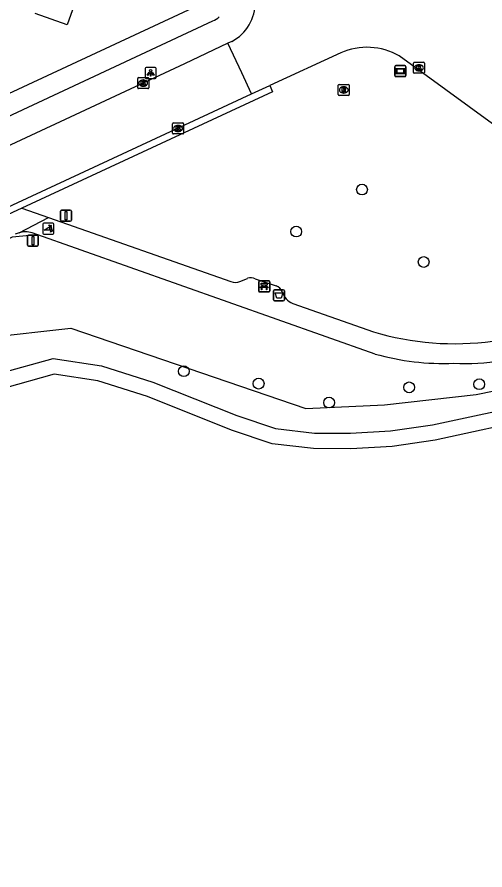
# Model space of a CAD drawing. Extents: x 163268 to 164360, y 381529 to 382285.
# Drawn here: x 163767.9 to 163810.3, y 381607.9 to 381685.3 of the extents above; entities that cross this region are included whole.
import ezdxf

# ---------------------------------------------------------------- set-up
doc = ezdxf.new("R2010")
doc.units = 0
for name, color, linetype in [('IMGEO_Afsluitpaal', 7, 'Continuous'), ('IMGEO_Afvalbak', 7, 'Continuous'), ('IMGEO_Bank', 7, 'Continuous'), ('IMGEO_Boom', 7, 'Continuous'), ('IMGEO_Groenvoorziening', 7, 'Continuous'), ('IMGEO_Hek', 7, 'Continuous'), ('IMGEO_Kolk', 7, 'Continuous'), ('IMGEO_Lichtpunt', 7, 'Continuous'), ('IMGEO_Pand', 7, 'Continuous'), ('IMGEO_Poller', 7, 'Continuous'), ('IMGEO_Rijbaan_lokaal_open', 7, 'Continuous'), ('IMGEO_Rioolput', 7, 'Continuous'), ('IMGEO_Straatnaambord', 7, 'Continuous'), ('IMGEO_Voetpad_halfverhard', 7, 'Continuous'), ('IMGEO_Voetpad_open', 7, 'Continuous')]:
    doc.layers.add(name, color=color, linetype=linetype)

msp = doc.modelspace()

# ---------------------------------------------------------------- linework, layer by layer
at = {"layer": 'IMGEO_Afsluitpaal'}
for p, q in [((163771.803, 381666.844), (163771.803, 381667.644)), ((163771.803, 381667.644), (163771.803, 381666.844)), ((163771.903, 381667.744), (163772.693, 381667.744)), ((163772.693, 381667.744), (163771.903, 381667.744)), ((163772.793, 381667.644), (163772.793, 381666.844)), ((163772.793, 381666.844), (163772.793, 381667.644)), ((163772.693, 381666.744), (163771.903, 381666.744)), ((163771.903, 381666.744), (163772.693, 381666.744)), ((163768.808, 381664.577), (163768.808, 381665.377)), ((163768.808, 381665.377), (163768.808, 381664.577)), ((163768.908, 381665.477), (163769.698, 381665.477)), ((163769.698, 381665.477), (163768.908, 381665.477)), ((163769.798, 381665.377), (163769.798, 381664.577)), ((163769.798, 381664.577), (163769.798, 381665.377)), ((163769.698, 381664.477), (163768.908, 381664.477)), ((163768.908, 381664.477), (163769.698, 381664.477))]:
    msp.add_line(p, q, dxfattribs=at)
for points in [[(163772.223, 381667.619), (163772.373, 381667.619), (163772.373, 381666.869), (163772.223, 381666.869), (163772.223, 381667.619)], [(163769.228, 381665.352), (163769.378, 381665.352), (163769.378, 381664.602), (163769.228, 381664.602), (163769.228, 381665.352)]]:
    msp.add_lwpolyline(points, dxfattribs=at)
for centre, start, end in [((163771.903, 381667.644), 90, 180), ((163771.903, 381667.644), 90, 180), ((163772.693, 381667.644), 0, 90), ((163772.693, 381667.644), 360, 90), ((163771.903, 381666.844), 180, 270), ((163771.903, 381666.844), 180, 270), ((163772.693, 381666.844), 270, 0), ((163772.693, 381666.844), 270, 0), ((163768.908, 381665.377), 90, 180), ((163768.908, 381665.377), 90, 180), ((163769.698, 381665.377), 0, 90), ((163769.698, 381665.377), 360, 90), ((163768.908, 381664.577), 180, 270), ((163768.908, 381664.577), 180, 270), ((163769.698, 381664.577), 270, 0), ((163769.698, 381664.577), 270, 0)]:
    msp.add_arc(centre, 0.1, start, end, dxfattribs=at)
at = {"layer": 'IMGEO_Afvalbak'}
for p, q in [((163791.121, 381659.62), (163791.121, 381660.42)), ((163791.121, 381660.42), (163791.121, 381659.62)), ((163791.221, 381660.52), (163792.011, 381660.52)), ((163792.011, 381660.52), (163791.221, 381660.52)), ((163792.111, 381660.42), (163792.111, 381659.62)), ((163792.111, 381659.62), (163792.111, 381660.42)), ((163792.011, 381659.52), (163791.221, 381659.52)), ((163791.221, 381659.52), (163792.011, 381659.52))]:
    msp.add_line(p, q, dxfattribs=at)
msp.add_lwpolyline([(163791.264, 381660.234), (163791.968, 381660.234), (163791.819, 381659.764), (163791.413, 381659.764), (163791.264, 381660.234)], dxfattribs=at)
for centre, start, end in [((163791.221, 381660.42), 90, 180), ((163791.221, 381660.42), 90, 180), ((163792.011, 381660.42), 0, 90), ((163792.011, 381660.42), 360, 90), ((163791.221, 381659.62), 180, 270), ((163791.221, 381659.62), 180, 270), ((163792.011, 381659.62), 270, 0), ((163792.011, 381659.62), 270, 0)]:
    msp.add_arc(centre, 0.1, start, end, dxfattribs=at)
at = {"layer": 'IMGEO_Bank'}
for p, q in [((163789.782, 381660.403), (163789.782, 381661.244)), ((163789.782, 381661.244), (163789.782, 381660.403)), ((163789.857, 381661.328), (163790.698, 381661.328)), ((163790.698, 381661.328), (163789.857, 381661.328)), ((163790.091, 381660.834), (163790.091, 381660.94)), ((163790.135, 381660.94), (163790.135, 381660.834)), ((163790.423, 381660.946), (163790.141, 381660.946)), ((163790.429, 381660.834), (163790.429, 381660.94)), ((163790.473, 381660.94), (163790.473, 381660.834)), ((163790.782, 381661.253), (163790.782, 381660.412)), ((163790.782, 381660.412), (163790.782, 381661.253)), ((163790.707, 381660.328), (163789.866, 381660.328)), ((163789.866, 381660.328), (163790.707, 381660.328)), ((163790.479, 381660.726), (163790.086, 381660.726)), ((163790.141, 381660.828), (163790.423, 381660.828))]:
    msp.add_line(p, q, dxfattribs=at)
for points in [[(163790.085, 381660.946), (163789.999, 381660.946), (163789.999, 381661.107), (163790.562, 381661.107), (163790.562, 381660.946), (163790.479, 381660.946)], [(163790.029, 381660.726), (163789.887, 381660.726), (163789.999, 381660.828), (163790.085, 381660.828)], [(163790.079, 381660.719), (163790.079, 381660.512), (163790.036, 381660.512), (163790.036, 381660.719)], [(163790.479, 381660.828), (163790.562, 381660.828), (163790.674, 381660.726), (163790.535, 381660.726)], [(163790.529, 381660.719), (163790.529, 381660.512), (163790.485, 381660.512), (163790.485, 381660.719)]]:
    msp.add_lwpolyline(points, dxfattribs=at)
for centre, radius, start, end in [((163789.86, 381661.25), 0.0779, 92.4484, 184.28452), ((163789.86, 381661.25), 0.0779, 92.4484, 184.28452), ((163790.084, 381660.939), 0.00671, 2.89567, 87.10433), ((163790.141, 381660.939), 0.00671, 92.89567, 177.10433), ((163790.423, 381660.939), 0.00671, 2.89567, 87.10433), ((163790.48, 381660.939), 0.00671, 92.89567, 177.10433), ((163790.704, 381661.25), 0.0779, 2.4484, 94.28452), ((163790.704, 381661.25), 0.0779, 2.4484, 94.28452), ((163789.86, 381660.406), 0.0779, 182.4484, 274.28452), ((163789.86, 381660.406), 0.0779, 182.4484, 274.28452), ((163790.029, 381660.719), 0.00671, 2.89567, 87.10433), ((163790.086, 381660.719), 0.00671, 92.89567, 177.10433), ((163790.084, 381660.835), 0.00671, 272.89567, 357.10433), ((163790.141, 381660.835), 0.00671, 182.89567, 267.10433), ((163790.423, 381660.835), 0.00671, 272.89567, 357.10433), ((163790.48, 381660.835), 0.00671, 182.89567, 267.10433), ((163790.478, 381660.719), 0.00671, 2.89567, 87.10433), ((163790.535, 381660.719), 0.00671, 92.89567, 177.10433), ((163790.704, 381660.406), 0.0779, 272.4484, 4.28452), ((163790.704, 381660.406), 0.0779, 272.4484, 4.28452)]:
    msp.add_arc(centre, radius, start, end, dxfattribs=at)
at = {"layer": 'IMGEO_Boom'}
for centre in [(163799.153, 381669.613), (163793.186, 381665.8), (163804.744, 381663.043), (163782.993, 381653.126), (163789.775, 381652.003), (163809.782, 381651.944), (163803.427, 381651.661), (163796.167, 381650.283)]:
    msp.add_circle(centre, 0.489, dxfattribs=at)
at = {"layer": 'IMGEO_Groenvoorziening'}
for points in [[(163786.431, 381687.36), (163746.827, 381668.861), (163743.582, 381666.907), (163741.092, 381665.064), (163738.545, 381663.071), (163732.674, 381659.172)], [(163738.368, 381641.32), (163741.255, 381645.338), (163753.168, 381651.805), (163765.143, 381656.192), (163772.762, 381657.048), (163794.067, 381649.73), (163801.182, 381650.079), (163809.5, 381651.023), (163817.822, 381652.706), (163825.286, 381652.71), (163832.039, 381650.776), (163839.165, 381647.687), (163859.24, 381632.111), (163864.566, 381626.406), (163870.322, 381618.538), (163873.932, 381611.48), (163874.152, 381607.867)]]:
    msp.add_lwpolyline(points, dxfattribs=at)
at = {"layer": 'IMGEO_Hek'}
msp.add_lwpolyline([(163769.024, 381665.437), (163767.416, 381665.284), (163754.604, 381659.273)], dxfattribs=at)
at = {"layer": 'IMGEO_Kolk'}
for p, q in [((163803.814, 381680.241), (163803.814, 381681.093)), ((163803.889, 381681.167), (163804.741, 381681.167)), ((163804.815, 381681.093), (163804.815, 381680.241)), ((163804.325, 381680.387), (163804.3, 381680.387)), ((163804.302, 381680.947), (163804.327, 381680.947)), ((163778.812, 381678.853), (163778.812, 381679.705)), ((163778.887, 381679.779), (163779.739, 381679.779)), ((163779.3, 381679.559), (163779.325, 381679.559)), ((163779.813, 381679.705), (163779.813, 381678.853)), ((163804.741, 381680.167), (163803.889, 381680.167)), ((163779.739, 381678.779), (163778.887, 381678.779)), ((163779.323, 381678.999), (163779.298, 381678.999)), ((163781.972, 381674.734), (163781.972, 381675.586)), ((163782.047, 381675.66), (163782.899, 381675.66)), ((163782.973, 381675.586), (163782.973, 381674.734)), ((163782.483, 381674.88), (163782.458, 381674.88)), ((163782.46, 381675.44), (163782.485, 381675.44)), ((163782.899, 381674.66), (163782.047, 381674.66))]:
    msp.add_line(p, q, dxfattribs=at)
for points in [[(163803.814, 381680.241), (163803.814, 381681.093)], [(163803.889, 381681.167), (163804.741, 381681.167)], [(163804.815, 381681.093), (163804.815, 381680.241)], [(163804.135, 381680.867), (163804.258, 381680.867), (163804.258, 381680.716), (163804.388, 381680.867), (163804.552, 381680.867), (163804.406, 381680.716), (163804.559, 381680.467), (163804.407, 381680.467), (163804.322, 381680.631), (163804.258, 381680.564), (163804.258, 381680.467), (163804.135, 381680.467), (163804.135, 381680.867)], [(163778.812, 381678.853), (163778.812, 381679.705)], [(163778.887, 381679.779), (163779.739, 381679.779)], [(163779.133, 381679.479), (163779.256, 381679.479), (163779.256, 381679.328), (163779.386, 381679.479), (163779.55, 381679.479), (163779.404, 381679.328), (163779.557, 381679.079), (163779.405, 381679.079), (163779.32, 381679.243), (163779.256, 381679.176), (163779.256, 381679.079), (163779.133, 381679.079), (163779.133, 381679.479)], [(163779.813, 381679.705), (163779.813, 381678.853)], [(163804.741, 381680.167), (163803.889, 381680.167)], [(163779.739, 381678.779), (163778.887, 381678.779)], [(163781.972, 381674.734), (163781.972, 381675.586)], [(163782.047, 381675.66), (163782.899, 381675.66)], [(163782.973, 381675.586), (163782.973, 381674.734)], [(163782.293, 381675.36), (163782.416, 381675.36), (163782.416, 381675.209), (163782.546, 381675.36), (163782.71, 381675.36), (163782.564, 381675.209), (163782.717, 381674.96), (163782.565, 381674.96), (163782.48, 381675.124), (163782.416, 381675.057), (163782.416, 381674.96), (163782.293, 381674.96), (163782.293, 381675.36)], [(163782.899, 381674.66), (163782.047, 381674.66)]]:
    msp.add_lwpolyline(points, dxfattribs=at)
for centre, start, end in [((163803.891, 381681.091), 91.55205, 178.44795), ((163803.891, 381681.091), 91.55205, 178.44795), ((163804.739, 381681.091), 1.55205, 88.44795), ((163804.739, 381681.091), 1.55205, 88.44795), ((163803.891, 381680.243), 181.55205, 268.44795), ((163803.891, 381680.243), 181.55205, 268.44795), ((163804.739, 381680.243), 271.55205, 358.44795), ((163804.739, 381680.243), 271.55205, 358.44795), ((163778.889, 381679.703), 91.55205, 178.44795), ((163778.889, 381679.703), 91.55205, 178.44795), ((163779.737, 381679.703), 1.55205, 88.44795), ((163779.737, 381679.703), 1.55205, 88.44795), ((163778.889, 381678.855), 181.55205, 268.44795), ((163778.889, 381678.855), 181.55205, 268.44795), ((163779.737, 381678.855), 271.55205, 358.44795), ((163779.737, 381678.855), 271.55205, 358.44795), ((163782.049, 381675.584), 91.55205, 178.44795), ((163782.049, 381675.584), 91.55205, 178.44795), ((163782.897, 381675.584), 1.55205, 88.44795), ((163782.897, 381675.584), 1.55205, 88.44795), ((163782.049, 381674.736), 181.55205, 268.44795), ((163782.049, 381674.736), 181.55205, 268.44795), ((163782.897, 381674.736), 271.55205, 358.44795), ((163782.897, 381674.736), 271.55205, 358.44795)]:
    msp.add_arc(centre, 0.0765, start, end, dxfattribs=at)
for centre, major_axis, ratio, start_param, end_param in [((163804.301, 381680.667), (-0.387, 0.002), 0.722429, 4.712389, 7.853982), ((163804.326, 381680.667), (-0.39, 0.002), 0.717154, 1.570796, 4.712389), ((163779.299, 381679.279), (-0.387, 0.002), 0.722429, 4.712389, 7.853982), ((163779.324, 381679.279), (-0.39, 0.002), 0.717154, 1.570796, 4.712389), ((163782.459, 381675.16), (-0.387, 0.002), 0.722429, 4.712389, 7.853982), ((163782.484, 381675.16), (-0.39, 0.002), 0.717154, 1.570796, 4.712389)]:
    msp.add_ellipse(centre, major_axis=major_axis, ratio=ratio, start_param=start_param, end_param=end_param, dxfattribs=at)
at = {"layer": 'IMGEO_Lichtpunt'}
for p, q in [((163779.485, 381680.602), (163779.485, 381679.795)), ((163779.485, 381680.602), (163779.485, 381679.795)), ((163780.387, 381680.697), (163779.579, 381680.697)), ((163780.387, 381680.697), (163779.579, 381680.697)), ((163780.481, 381679.795), (163780.481, 381680.602)), ((163780.481, 381679.795), (163780.481, 381680.602)), ((163779.579, 381679.701), (163780.387, 381679.701)), ((163779.579, 381679.701), (163780.387, 381679.701))]:
    msp.add_line(p, q, dxfattribs=at)
for points in [[(163779.859, 381680.266), (163779.898, 381680.238), (163779.71, 381679.976), (163779.672, 381680.003), (163779.859, 381680.266)], [(163780.071, 381680.238), (163780.109, 381680.265), (163780.296, 381680.003), (163780.257, 381679.975), (163780.071, 381680.238)], [(163779.961, 381680.218), (163780.008, 381680.218), (163780.008, 381679.896), (163779.961, 381679.896), (163779.961, 381680.218)]]:
    msp.add_lwpolyline(points, dxfattribs=at)
msp.add_circle((163779.984, 381680.4), 0.0994, dxfattribs=at)
for centre, start, end in [((163779.579, 381680.602), 90, 180), ((163779.579, 381680.602), 90, 180), ((163780.387, 381680.602), 0, 90), ((163780.387, 381680.602), 0, 90), ((163779.579, 381679.795), 180, 270), ((163779.579, 381679.795), 180, 270), ((163780.387, 381679.795), 270, 0), ((163780.387, 381679.795), 270, 360)]:
    msp.add_arc(centre, 0.0946, start, end, dxfattribs=at)
at = {"layer": 'IMGEO_Pand'}
msp.add_lwpolyline([(163774.456, 381690.384), (163772.402, 381684.557), (163769.505, 381685.578)], dxfattribs=at)
at = {"layer": 'IMGEO_Poller'}
for p, q in [((163770.207, 381666.469), (163770.207, 381665.662)), ((163770.207, 381666.469), (163770.207, 381665.662)), ((163771.109, 381666.564), (163770.301, 381666.564)), ((163771.109, 381666.564), (163770.301, 381666.564)), ((163771.203, 381665.662), (163771.203, 381666.469)), ((163771.203, 381665.662), (163771.203, 381666.469)), ((163770.301, 381665.567), (163771.109, 381665.567)), ((163770.301, 381665.567), (163771.109, 381665.567))]:
    msp.add_line(p, q, dxfattribs=at)
for points in [[(163770.886, 381666.293), (163770.874, 381666.22), (163770.749, 381666.425)], [(163770.749, 381666.425), (163770.98, 381666.359), (163770.909, 381666.327)], [(163770.842, 381665.92), (163770.329, 381665.92), (163770.759, 381666.195)], [(163770.902, 381665.748), (163770.968, 381665.979), (163770.998, 381665.911)], [(163771.034, 381665.884), (163771.106, 381665.873), (163770.902, 381665.748)]]:
    msp.add_lwpolyline(points, dxfattribs=at)
for centre, radius, start, end in [((163770.301, 381666.469), 0.0946, 90, 180), ((163770.301, 381666.469), 0.0946, 90, 180), ((163770.528, 381665.98), 0.516, 349.35686, 42.29123), ((163771.109, 381666.469), 0.0946, 0, 90), ((163771.109, 381666.469), 0.0946, 0, 90), ((163770.301, 381665.662), 0.0946, 180, 270), ((163770.301, 381665.662), 0.0946, 180, 270), ((163770.514, 381665.97), 0.332, 351.32473, 42.4854), ((163770.528, 381665.98), 0.476, 351.75274, 41.16905), ((163771.109, 381665.662), 0.0946, 270, 0), ((163771.109, 381665.662), 0.0946, 270, 0)]:
    msp.add_arc(centre, radius, start, end, dxfattribs=at)
at = {"layer": 'IMGEO_Rijbaan_lokaal_open'}
for points in [[(163786.999, 381682.891), (163783.052, 381681.039), (163750.632, 381665.886)], [(163787.332, 381683.051), (163786.999, 381682.891)], [(163789.138, 381678.296), (163788.241, 381680.223), (163786.999, 381682.891)], [(163797.22, 381682.014), (163790.796, 381679.059)], [(163810.97, 381675.578), (163802.528, 381681.736)], [(163789.138, 381678.296), (163790.796, 381679.059)], [(163753.627, 381661.773), (163789.138, 381678.296)]]:
    msp.add_lwpolyline(points, dxfattribs=at)
for centre, radius, start, end in [((163785.498, 381686.561), 3.96, 297.59185, 1.82476), ((163799.603, 381676.693), 5.83, 59.88191, 114.12198)]:
    msp.add_arc(centre, radius, start, end, dxfattribs=at)
at = {"layer": 'IMGEO_Rioolput'}
for p, q in [((163796.997, 381678.23), (163796.997, 381679.082)), ((163797.072, 381679.156), (163797.924, 381679.156)), ((163797.485, 381678.936), (163797.51, 381678.936)), ((163797.998, 381679.082), (163797.998, 381678.23)), ((163797.924, 381678.156), (163797.072, 381678.156)), ((163797.508, 381678.376), (163797.483, 381678.376))]:
    msp.add_line(p, q, dxfattribs=at)
for points in [[(163796.997, 381678.23), (163796.997, 381679.082)], [(163797.072, 381679.156), (163797.924, 381679.156)], [(163797.586, 381678.854), (163797.334, 381678.856), (163797.334, 381678.456)], [(163797.512, 381678.775), (163797.458, 381678.775), (163797.458, 381678.694)], [(163797.458, 381678.694), (163797.51, 381678.694)], [(163797.998, 381679.082), (163797.998, 381678.23)], [(163797.924, 381678.156), (163797.072, 381678.156)], [(163797.334, 381678.456), (163797.458, 381678.456), (163797.458, 381678.618), (163797.469, 381678.618)], [(163797.516, 381678.589), (163797.587, 381678.456), (163797.727, 381678.456), (163797.662, 381678.582)]]:
    msp.add_lwpolyline(points, dxfattribs=at)
for centre, radius, start, end in [((163797.074, 381679.08), 0.0765, 91.55205, 178.44795), ((163797.074, 381679.08), 0.0765, 91.55205, 178.44795), ((163797.494, 381678.883), 0.19, 274.7715, 282.96867), ((163797.518, 381678.679), 0.0964, 77.00612, 93.18647), ((163797.532, 381678.736), 0.0378, 276.66336, 79.67722), ((163797.585, 381678.744), 0.109, 350.36119, 89.41601), ((163797.583, 381678.744), 0.112, 277.58423, 350.98172), ((163797.922, 381679.08), 0.0765, 1.55205, 88.44795), ((163797.922, 381679.08), 0.0765, 1.55205, 88.44795), ((163797.074, 381678.232), 0.0765, 181.55205, 268.44795), ((163797.074, 381678.232), 0.0765, 181.55205, 268.44795), ((163797.468, 381678.565), 0.0533, 26.02933, 88.69889), ((163797.567, 381678.529), 0.108, 29.51342, 73.79051), ((163797.922, 381678.232), 0.0765, 271.55205, 358.44795), ((163797.922, 381678.232), 0.0765, 271.55205, 358.44795)]:
    msp.add_arc(centre, radius, start, end, dxfattribs=at)
for centre, major_axis, ratio, start_param, end_param in [((163797.484, 381678.656), (-0.387, 0.002), 0.722429, 4.712389, 7.853982), ((163797.509, 381678.656), (-0.39, 0.002), 0.717154, 1.570796, 4.712389)]:
    msp.add_ellipse(centre, major_axis=major_axis, ratio=ratio, start_param=start_param, end_param=end_param, dxfattribs=at)
at = {"layer": 'IMGEO_Straatnaambord'}
for p, q in [((163802.132, 381679.961), (163802.132, 381680.761)), ((163802.132, 381680.761), (163802.132, 381679.961)), ((163802.232, 381680.861), (163803.022, 381680.861)), ((163803.022, 381680.861), (163802.232, 381680.861)), ((163803.122, 381680.761), (163803.122, 381679.961)), ((163803.122, 381679.961), (163803.122, 381680.761)), ((163803.022, 381679.861), (163802.232, 381679.861)), ((163802.232, 381679.861), (163803.022, 381679.861))]:
    msp.add_line(p, q, dxfattribs=at)
for points in [[(163802.233, 381680.593), (163803.021, 381680.593), (163803.021, 381680.129), (163802.233, 381680.129), (163802.233, 381680.593)], [(163802.298, 381680.528), (163802.298, 381680.194), (163802.956, 381680.194), (163802.956, 381680.528), (163802.298, 381680.528)]]:
    msp.add_lwpolyline(points, dxfattribs=at)
for centre, start, end in [((163802.232, 381680.761), 90, 180), ((163802.232, 381680.761), 90, 180), ((163803.022, 381680.761), 0, 90), ((163803.022, 381680.761), 360, 90), ((163802.232, 381679.961), 180, 270), ((163802.232, 381679.961), 180, 270), ((163803.022, 381679.961), 270, 0), ((163803.022, 381679.961), 270, 0)]:
    msp.add_arc(centre, 0.1, start, end, dxfattribs=at)
at = {"layer": 'IMGEO_Voetpad_halfverhard'}
for points in [[(163768.314, 381667.927), (163770.709, 381667.084)], [(163768.057, 381665.696), (163770.709, 381667.084)], [(163770.709, 381667.084), (163787.261, 381661.257)], [(163800.34, 381654.689), (163769.234, 381665.697)], [(163788.074, 381661.283), (163788.76, 381661.558)], [(163789.477, 381661.499), (163791.364, 381660.878)], [(163792.883, 381659.285), (163800.181, 381656.706)]]:
    msp.add_lwpolyline(points, dxfattribs=at)
for centre, radius, start, end in [((163768.657, 381663.593), 2.187, 105.92878, 116.3329), ((163768.647, 381663.621), 2.157, 74.21952, 105.87784), ((163787.639, 381662.176), 0.994, 247.6735, 295.98993), ((163789.039, 381660.565), 1.032, 64.89235, 105.69942), ((163791.006, 381659.958), 0.987, 23.59776, 68.75361), ((163793.464, 381660.79), 1.613, 195.71995, 248.89148), ((163807.54, 381681.182), 25.558, 253.26586, 277.81461), ((163806.543, 381676.643), 22.813, 254.22252, 272.30646), ((163808.437, 381673.42), 19.597, 267.14496, 279.92578)]:
    msp.add_arc(centre, radius, start, end, dxfattribs=at)
at = {"layer": 'IMGEO_Voetpad_open'}
for points in [[(163749.246, 381667.928), (163785.61, 381684.914)], [(163790.796, 381679.059), (163791.044, 381678.478), (163768.314, 381667.927)], [(163768.314, 381667.927), (163753.881, 381661.229)], [(163741.736, 381641.313), (163743.573, 381642.994), (163747.326, 381645.239), (163758.483, 381650.251), (163766.309, 381652.941), (163771.143, 381654.297), (163775.514, 381653.611), (163780.184, 381652.14), (163787.799, 381649.105), (163791.313, 381647.923), (163794.842, 381647.503), (163798.115, 381647.496), (163801.735, 381647.703), (163805.537, 381648.258), (163814.991, 381650.302)], [(163815.251, 381648.926), (163805.772, 381646.877), (163801.876, 381646.309), (163798.153, 381646.096), (163794.757, 381646.103), (163791.004, 381646.55), (163787.316, 381647.79), (163779.714, 381650.82), (163775.193, 381652.244), (163771.227, 381652.867), (163766.726, 381651.604), (163758.997, 381648.947), (163748.07, 381644.053), (163744.412, 381641.864), (163743.806, 381641.309)]]:
    msp.add_lwpolyline(points, dxfattribs=at)
msp.add_arc((163784.982, 381686.499), 1.705, 291.61533, 315.44888, dxfattribs=at)

doc.saveas('drawing.dxf')
